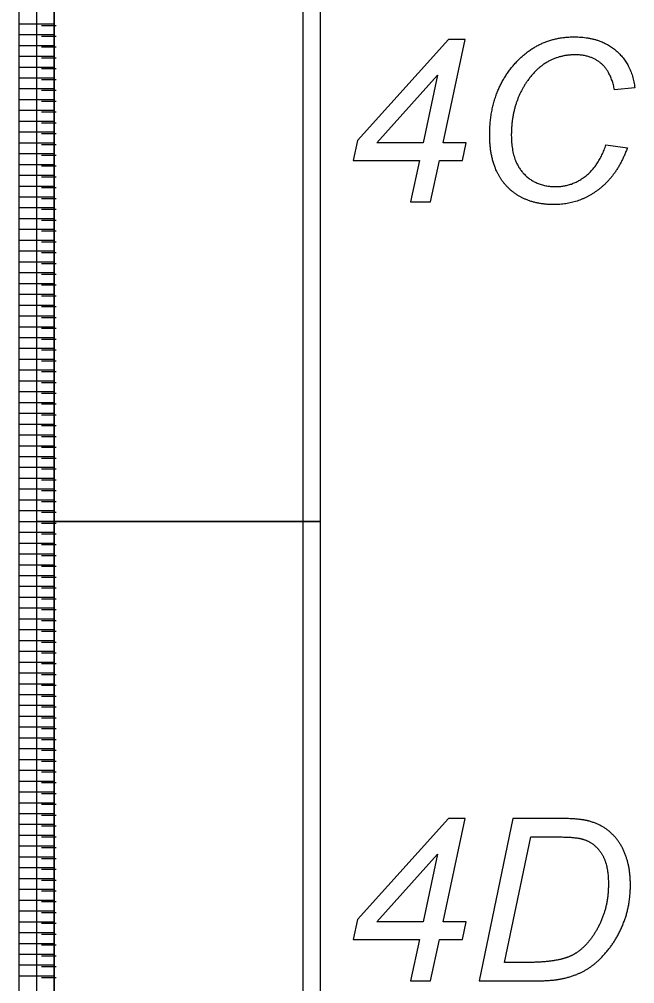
# Model space of a CAD drawing. Extents: x 12522 to 13018, y 1124 to 1902.
# Drawn here: x 12563.34 to 12579.27, y 1535.43 to 1560.39 of the extents above; entities that cross this region are included whole.
import ezdxf

# ---------------------------------------------------------------- set-up
doc = ezdxf.new("R2010")
doc.units = 0
doc.layers.add('SC_Scratch1', color=7, linetype='Continuous')

msp = doc.modelspace()

# ---------------------------------------------------------------- linework, layer by layer
at = {"layer": 'SC_Scratch1'}
for p, q in [((12563.336, 1547.391), (12563.336, 1567.551)), ((12563.336, 1547.391), (12563.336, 1567.551)), ((12564.236, 1547.391), (12564.236, 1567.551)), ((12564.236, 1567.551), (12564.236, 1547.391)), ((12564.236, 1547.391), (12564.236, 1567.551)), ((12563.336, 1560.271), (12564.236, 1560.271)), ((12563.336, 1560.271), (12564.236, 1560.271)), ((12564.293, 1560.221), (12563.909, 1560.221)), ((12563.336, 1559.991), (12564.236, 1559.991)), ((12563.336, 1559.991), (12564.236, 1559.991)), ((12564.293, 1559.941), (12563.909, 1559.941)), ((12563.336, 1559.711), (12564.236, 1559.711)), ((12563.336, 1559.711), (12564.236, 1559.711)), ((12564.293, 1559.661), (12563.909, 1559.661)), ((12563.336, 1559.431), (12564.236, 1559.431)), ((12563.336, 1559.431), (12564.236, 1559.431)), ((12564.293, 1559.381), (12563.909, 1559.381)), ((12563.336, 1559.151), (12564.236, 1559.151)), ((12563.336, 1559.151), (12564.236, 1559.151)), ((12564.293, 1559.101), (12563.909, 1559.101)), ((12563.336, 1558.871), (12564.236, 1558.871)), ((12563.336, 1558.871), (12564.236, 1558.871)), ((12564.293, 1558.821), (12563.909, 1558.821)), ((12563.336, 1558.591), (12564.236, 1558.591)), ((12563.336, 1558.591), (12564.236, 1558.591)), ((12564.293, 1558.541), (12563.909, 1558.541)), ((12579.269, 1558.609), (12578.744, 1558.561)), ((12579.269, 1558.609), (12578.744, 1558.561)), ((12563.336, 1558.311), (12564.236, 1558.311)), ((12563.336, 1558.311), (12564.236, 1558.311)), ((12563.336, 1558.031), (12564.236, 1558.031)), ((12563.336, 1558.031), (12564.236, 1558.031)), ((12564.293, 1558.261), (12563.909, 1558.261)), ((12564.293, 1557.981), (12563.909, 1557.981)), ((12563.336, 1557.751), (12564.236, 1557.751)), ((12563.336, 1557.751), (12564.236, 1557.751)), ((12564.293, 1557.701), (12563.909, 1557.701)), ((12563.336, 1557.471), (12564.236, 1557.471)), ((12563.336, 1557.471), (12564.236, 1557.471)), ((12564.293, 1557.421), (12563.909, 1557.421)), ((12563.336, 1557.191), (12564.236, 1557.191)), ((12563.336, 1557.191), (12564.236, 1557.191)), ((12564.293, 1557.141), (12563.909, 1557.141)), ((12578.523, 1557.14), (12579.08, 1557.063)), ((12578.523, 1557.14), (12579.08, 1557.063)), ((12563.336, 1556.911), (12564.236, 1556.911)), ((12563.336, 1556.911), (12564.236, 1556.911)), ((12564.293, 1556.861), (12563.909, 1556.861)), ((12563.336, 1556.631), (12564.236, 1556.631)), ((12563.336, 1556.631), (12564.236, 1556.631)), ((12564.293, 1556.581), (12563.909, 1556.581)), ((12563.336, 1556.351), (12564.236, 1556.351)), ((12563.336, 1556.351), (12564.236, 1556.351)), ((12564.293, 1556.301), (12563.909, 1556.301)), ((12563.336, 1556.071), (12564.236, 1556.071)), ((12563.336, 1556.071), (12564.236, 1556.071)), ((12564.293, 1556.021), (12563.909, 1556.021)), ((12563.336, 1555.791), (12564.236, 1555.791)), ((12563.336, 1555.791), (12564.236, 1555.791)), ((12564.293, 1555.741), (12563.909, 1555.741)), ((12563.336, 1555.511), (12564.236, 1555.511)), ((12563.336, 1555.511), (12564.236, 1555.511)), ((12564.293, 1555.461), (12563.909, 1555.461)), ((12563.336, 1555.231), (12564.236, 1555.231)), ((12563.336, 1555.231), (12564.236, 1555.231)), ((12564.293, 1555.181), (12563.909, 1555.181)), ((12563.336, 1554.951), (12564.236, 1554.951)), ((12563.336, 1554.951), (12564.236, 1554.951)), ((12564.293, 1554.901), (12563.909, 1554.901)), ((12563.336, 1554.671), (12564.236, 1554.671)), ((12563.336, 1554.671), (12564.236, 1554.671)), ((12564.293, 1554.621), (12563.909, 1554.621)), ((12563.336, 1554.391), (12564.236, 1554.391)), ((12563.336, 1554.391), (12564.236, 1554.391)), ((12564.293, 1554.341), (12563.909, 1554.341)), ((12563.336, 1554.111), (12564.236, 1554.111)), ((12563.336, 1554.111), (12564.236, 1554.111)), ((12564.293, 1554.061), (12563.909, 1554.061)), ((12563.336, 1553.831), (12564.236, 1553.831)), ((12563.336, 1553.831), (12564.236, 1553.831)), ((12564.293, 1553.781), (12563.909, 1553.781)), ((12563.336, 1553.551), (12564.236, 1553.551)), ((12563.336, 1553.551), (12564.236, 1553.551)), ((12564.293, 1553.501), (12563.909, 1553.501)), ((12563.336, 1553.271), (12564.236, 1553.271)), ((12563.336, 1553.271), (12564.236, 1553.271)), ((12564.293, 1553.221), (12563.909, 1553.221)), ((12563.336, 1552.991), (12564.236, 1552.991)), ((12563.336, 1552.991), (12564.236, 1552.991)), ((12564.293, 1552.941), (12563.909, 1552.941)), ((12563.336, 1552.711), (12564.236, 1552.711)), ((12563.336, 1552.711), (12564.236, 1552.711)), ((12564.293, 1552.661), (12563.909, 1552.661)), ((12563.336, 1552.431), (12564.236, 1552.431)), ((12563.336, 1552.431), (12564.236, 1552.431)), ((12564.293, 1552.381), (12563.909, 1552.381)), ((12563.336, 1552.151), (12564.236, 1552.151)), ((12563.336, 1552.151), (12564.236, 1552.151)), ((12564.293, 1552.101), (12563.909, 1552.101)), ((12563.336, 1551.871), (12564.236, 1551.871)), ((12563.336, 1551.871), (12564.236, 1551.871)), ((12564.293, 1551.821), (12563.909, 1551.821)), ((12563.336, 1551.591), (12564.236, 1551.591)), ((12563.336, 1551.591), (12564.236, 1551.591)), ((12564.293, 1551.541), (12563.909, 1551.541)), ((12563.336, 1551.311), (12564.236, 1551.311)), ((12563.336, 1551.311), (12564.236, 1551.311)), ((12563.336, 1551.031), (12564.236, 1551.031)), ((12563.336, 1551.031), (12564.236, 1551.031)), ((12564.293, 1551.261), (12563.909, 1551.261)), ((12564.293, 1550.981), (12563.909, 1550.981)), ((12563.336, 1550.751), (12564.236, 1550.751)), ((12563.336, 1550.751), (12564.236, 1550.751)), ((12564.293, 1550.701), (12563.909, 1550.701)), ((12563.336, 1550.471), (12564.236, 1550.471)), ((12563.336, 1550.471), (12564.236, 1550.471)), ((12564.293, 1550.421), (12563.909, 1550.421)), ((12563.336, 1550.191), (12564.236, 1550.191)), ((12563.336, 1550.191), (12564.236, 1550.191)), ((12564.293, 1550.141), (12563.909, 1550.141)), ((12563.336, 1549.911), (12564.236, 1549.911)), ((12563.336, 1549.911), (12564.236, 1549.911)), ((12564.293, 1549.861), (12563.909, 1549.861)), ((12563.336, 1549.631), (12564.236, 1549.631)), ((12563.336, 1549.631), (12564.236, 1549.631)), ((12564.293, 1549.581), (12563.909, 1549.581)), ((12563.336, 1549.351), (12564.236, 1549.351)), ((12563.336, 1549.351), (12564.236, 1549.351)), ((12564.293, 1549.301), (12563.909, 1549.301)), ((12563.336, 1549.071), (12564.236, 1549.071)), ((12563.336, 1549.071), (12564.236, 1549.071)), ((12563.336, 1548.791), (12564.236, 1548.791)), ((12563.336, 1548.791), (12564.236, 1548.791)), ((12564.293, 1549.021), (12563.909, 1549.021)), ((12564.293, 1548.741), (12563.909, 1548.741)), ((12563.336, 1548.511), (12564.236, 1548.511)), ((12563.336, 1548.511), (12564.236, 1548.511)), ((12564.293, 1548.461), (12563.909, 1548.461)), ((12563.336, 1548.231), (12564.236, 1548.231)), ((12563.336, 1548.231), (12564.236, 1548.231)), ((12564.293, 1548.181), (12563.909, 1548.181)), ((12563.336, 1547.951), (12564.236, 1547.951)), ((12563.336, 1547.951), (12564.236, 1547.951)), ((12564.293, 1547.901), (12563.909, 1547.901)), ((12563.336, 1547.671), (12564.236, 1547.671)), ((12563.336, 1547.671), (12564.236, 1547.671)), ((12564.293, 1547.621), (12563.909, 1547.621)), ((12563.336, 1547.391), (12564.236, 1547.391)), ((12563.336, 1527.231), (12563.336, 1547.391)), ((12563.336, 1547.391), (12564.236, 1547.391)), ((12563.336, 1547.391), (12564.236, 1547.391)), ((12563.336, 1527.231), (12563.336, 1547.391)), ((12563.336, 1547.391), (12564.236, 1547.391)), ((12564.293, 1547.341), (12563.909, 1547.341)), ((12564.236, 1527.231), (12564.236, 1547.391)), ((12564.236, 1547.391), (12564.236, 1527.231)), ((12564.236, 1527.231), (12564.236, 1547.391)), ((12563.336, 1547.111), (12564.236, 1547.111)), ((12563.336, 1547.111), (12564.236, 1547.111)), ((12564.293, 1547.061), (12563.909, 1547.061)), ((12563.336, 1546.831), (12564.236, 1546.831)), ((12563.336, 1546.831), (12564.236, 1546.831)), ((12563.336, 1546.551), (12564.236, 1546.551)), ((12563.336, 1546.551), (12564.236, 1546.551)), ((12564.293, 1546.781), (12563.909, 1546.781)), ((12564.293, 1546.501), (12563.909, 1546.501)), ((12563.336, 1546.271), (12564.236, 1546.271)), ((12563.336, 1546.271), (12564.236, 1546.271)), ((12564.293, 1546.221), (12563.909, 1546.221)), ((12563.336, 1545.991), (12564.236, 1545.991)), ((12563.336, 1545.991), (12564.236, 1545.991)), ((12564.293, 1545.941), (12563.909, 1545.941)), ((12563.336, 1545.711), (12564.236, 1545.711)), ((12563.336, 1545.711), (12564.236, 1545.711)), ((12564.293, 1545.661), (12563.909, 1545.661)), ((12563.336, 1545.431), (12564.236, 1545.431)), ((12563.336, 1545.431), (12564.236, 1545.431)), ((12564.293, 1545.381), (12563.909, 1545.381)), ((12563.336, 1545.151), (12564.236, 1545.151)), ((12563.336, 1545.151), (12564.236, 1545.151)), ((12564.293, 1545.101), (12563.909, 1545.101)), ((12563.336, 1544.871), (12564.236, 1544.871)), ((12563.336, 1544.871), (12564.236, 1544.871)), ((12564.293, 1544.821), (12563.909, 1544.821)), ((12563.336, 1544.591), (12564.236, 1544.591)), ((12563.336, 1544.591), (12564.236, 1544.591)), ((12564.293, 1544.541), (12563.909, 1544.541)), ((12563.336, 1544.311), (12564.236, 1544.311)), ((12563.336, 1544.311), (12564.236, 1544.311)), ((12564.293, 1544.261), (12563.909, 1544.261)), ((12563.336, 1544.031), (12564.236, 1544.031)), ((12563.336, 1544.031), (12564.236, 1544.031)), ((12564.293, 1543.981), (12563.909, 1543.981)), ((12563.336, 1543.751), (12564.236, 1543.751)), ((12563.336, 1543.751), (12564.236, 1543.751)), ((12564.293, 1543.701), (12563.909, 1543.701)), ((12563.336, 1543.471), (12564.236, 1543.471)), ((12563.336, 1543.471), (12564.236, 1543.471)), ((12564.293, 1543.421), (12563.909, 1543.421)), ((12563.336, 1543.191), (12564.236, 1543.191)), ((12563.336, 1543.191), (12564.236, 1543.191)), ((12564.293, 1543.141), (12563.909, 1543.141)), ((12563.336, 1542.911), (12564.236, 1542.911)), ((12563.336, 1542.911), (12564.236, 1542.911)), ((12564.293, 1542.861), (12563.909, 1542.861)), ((12563.336, 1542.631), (12564.236, 1542.631)), ((12563.336, 1542.631), (12564.236, 1542.631)), ((12564.293, 1542.581), (12563.909, 1542.581)), ((12563.336, 1542.351), (12564.236, 1542.351)), ((12563.336, 1542.351), (12564.236, 1542.351)), ((12564.293, 1542.301), (12563.909, 1542.301)), ((12563.336, 1542.071), (12564.236, 1542.071)), ((12563.336, 1542.071), (12564.236, 1542.071)), ((12563.336, 1541.791), (12564.236, 1541.791)), ((12563.336, 1541.791), (12564.236, 1541.791)), ((12564.293, 1542.021), (12563.909, 1542.021)), ((12564.293, 1541.741), (12563.909, 1541.741)), ((12563.336, 1541.511), (12564.236, 1541.511)), ((12563.336, 1541.511), (12564.236, 1541.511)), ((12564.293, 1541.461), (12563.909, 1541.461)), ((12563.336, 1541.231), (12564.236, 1541.231)), ((12563.336, 1541.231), (12564.236, 1541.231)), ((12564.293, 1541.181), (12563.909, 1541.181)), ((12563.336, 1540.951), (12564.236, 1540.951)), ((12563.336, 1540.951), (12564.236, 1540.951)), ((12564.293, 1540.901), (12563.909, 1540.901)), ((12563.336, 1540.671), (12564.236, 1540.671)), ((12563.336, 1540.671), (12564.236, 1540.671)), ((12564.293, 1540.621), (12563.909, 1540.621)), ((12563.336, 1540.391), (12564.236, 1540.391)), ((12563.336, 1540.391), (12564.236, 1540.391)), ((12564.293, 1540.341), (12563.909, 1540.341)), ((12563.336, 1540.111), (12564.236, 1540.111)), ((12563.336, 1540.111), (12564.236, 1540.111)), ((12564.293, 1540.061), (12563.909, 1540.061)), ((12563.336, 1539.831), (12564.236, 1539.831)), ((12563.336, 1539.831), (12564.236, 1539.831)), ((12563.336, 1539.551), (12564.236, 1539.551)), ((12563.336, 1539.551), (12564.236, 1539.551)), ((12564.293, 1539.781), (12563.909, 1539.781)), ((12564.293, 1539.501), (12563.909, 1539.501)), ((12563.336, 1539.271), (12564.236, 1539.271)), ((12563.336, 1539.271), (12564.236, 1539.271)), ((12564.293, 1539.221), (12563.909, 1539.221)), ((12563.336, 1538.991), (12564.236, 1538.991)), ((12563.336, 1538.991), (12564.236, 1538.991)), ((12564.293, 1538.941), (12563.909, 1538.941)), ((12563.336, 1538.711), (12564.236, 1538.711)), ((12563.336, 1538.711), (12564.236, 1538.711)), ((12564.293, 1538.661), (12563.909, 1538.661)), ((12563.336, 1538.431), (12564.236, 1538.431)), ((12563.336, 1538.431), (12564.236, 1538.431)), ((12564.293, 1538.381), (12563.909, 1538.381)), ((12563.336, 1538.151), (12564.236, 1538.151)), ((12563.336, 1538.151), (12564.236, 1538.151)), ((12564.293, 1538.101), (12563.909, 1538.101)), ((12563.336, 1537.871), (12564.236, 1537.871)), ((12563.336, 1537.871), (12564.236, 1537.871)), ((12564.293, 1537.821), (12563.909, 1537.821)), ((12563.336, 1537.591), (12564.236, 1537.591)), ((12563.336, 1537.591), (12564.236, 1537.591)), ((12563.336, 1537.311), (12564.236, 1537.311)), ((12563.336, 1537.311), (12564.236, 1537.311)), ((12564.293, 1537.541), (12563.909, 1537.541)), ((12564.293, 1537.261), (12563.909, 1537.261)), ((12563.336, 1537.031), (12564.236, 1537.031)), ((12563.336, 1537.031), (12564.236, 1537.031)), ((12564.293, 1536.981), (12563.909, 1536.981)), ((12563.336, 1536.751), (12564.236, 1536.751)), ((12563.336, 1536.751), (12564.236, 1536.751)), ((12564.293, 1536.701), (12563.909, 1536.701)), ((12563.336, 1536.471), (12564.236, 1536.471)), ((12563.336, 1536.471), (12564.236, 1536.471)), ((12564.293, 1536.421), (12563.909, 1536.421)), ((12563.336, 1536.191), (12564.236, 1536.191)), ((12563.336, 1536.191), (12564.236, 1536.191)), ((12564.293, 1536.141), (12563.909, 1536.141)), ((12563.336, 1535.911), (12564.236, 1535.911)), ((12563.336, 1535.911), (12564.236, 1535.911)), ((12564.293, 1535.861), (12563.909, 1535.861)), ((12563.336, 1535.631), (12564.236, 1535.631)), ((12563.336, 1535.631), (12564.236, 1535.631)), ((12564.293, 1535.581), (12563.909, 1535.581))]:
    msp.add_line(p, q, dxfattribs=at)
for points in [[(12563.786, 1567.551), (12571.126, 1567.551), (12571.126, 1547.391), (12563.786, 1547.391)], [(12564.236, 1567.551), (12570.676, 1567.551), (12570.676, 1547.391), (12564.236, 1547.391)], [(12564.236, 1567.551), (12570.676, 1567.551), (12570.676, 1547.391), (12564.236, 1547.391)], [(12573.468, 1555.661), (12573.985, 1555.661), (12574.212, 1556.733), (12574.813, 1556.733), (12574.909, 1557.191), (12574.31, 1557.191), (12574.877, 1559.861), (12574.451, 1559.861), (12572.092, 1557.245), (12571.983, 1556.733), (12573.696, 1556.733)], [(12573.468, 1555.661), (12573.985, 1555.661), (12574.212, 1556.733), (12574.813, 1556.733), (12574.909, 1557.191), (12574.31, 1557.191), (12574.877, 1559.861), (12574.451, 1559.861), (12572.092, 1557.245), (12571.983, 1556.733), (12573.696, 1556.733)], [(12573.793, 1557.191), (12572.593, 1557.191), (12574.165, 1558.943)], [(12573.793, 1557.191), (12572.593, 1557.191), (12574.165, 1558.943)], [(12563.786, 1547.391), (12571.126, 1547.391), (12571.126, 1527.231), (12563.786, 1527.231)], [(12564.236, 1547.391), (12570.676, 1547.391), (12570.676, 1527.231), (12564.236, 1527.231)], [(12564.236, 1547.391), (12570.676, 1547.391), (12570.676, 1527.231), (12564.236, 1527.231)], [(12573.468, 1535.501), (12573.985, 1535.501), (12574.212, 1536.573), (12574.813, 1536.573), (12574.909, 1537.031), (12574.31, 1537.031), (12574.877, 1539.701), (12574.451, 1539.701), (12572.092, 1537.085), (12571.983, 1536.573), (12573.696, 1536.573)], [(12573.468, 1535.501), (12573.985, 1535.501), (12574.212, 1536.573), (12574.813, 1536.573), (12574.909, 1537.031), (12574.31, 1537.031), (12574.877, 1539.701), (12574.451, 1539.701), (12572.092, 1537.085), (12571.983, 1536.573), (12573.696, 1536.573)], [(12573.793, 1537.031), (12572.593, 1537.031), (12574.165, 1538.783)], [(12573.793, 1537.031), (12572.593, 1537.031), (12574.165, 1538.783)]]:
    msp.add_lwpolyline(points, close=True, dxfattribs=at)
for points in [[(12577.382, 1539.701), (12576.115, 1539.701), (12575.238, 1535.501), (12576.752, 1535.501)], [(12577.382, 1539.701), (12576.115, 1539.701), (12575.238, 1535.501), (12576.752, 1535.501)], [(12576.563, 1535.978), (12575.897, 1535.978), (12576.575, 1539.224), (12577.319, 1539.224)], [(12576.563, 1535.978), (12575.897, 1535.978), (12576.575, 1539.224), (12577.319, 1539.224)]]:
    msp.add_lwpolyline(points, dxfattribs=at)
for points in [[(12576.196, 1559.27), (12576.804, 1559.931), (12577.706, 1559.931)], [(12576.196, 1559.27), (12576.804, 1559.931), (12577.706, 1559.931)], [(12577.706, 1559.931), (12578.374, 1559.931), (12578.789, 1559.573)], [(12577.706, 1559.931), (12578.374, 1559.931), (12578.789, 1559.573)], [(12578.789, 1559.573), (12579.203, 1559.214), (12579.269, 1558.609)], [(12578.789, 1559.573), (12579.203, 1559.214), (12579.269, 1558.609)], [(12575.514, 1557.394), (12575.514, 1558.528), (12576.196, 1559.27)], [(12575.514, 1557.394), (12575.514, 1558.528), (12576.196, 1559.27)], [(12577.732, 1559.467), (12576.961, 1559.467), (12576.486, 1558.783)], [(12577.732, 1559.467), (12576.961, 1559.467), (12576.486, 1558.783)], [(12578.401, 1559.242), (12578.141, 1559.467), (12577.732, 1559.467)], [(12578.401, 1559.242), (12578.141, 1559.467), (12577.732, 1559.467)], [(12578.744, 1558.561), (12578.66, 1559.017), (12578.401, 1559.242)], [(12578.744, 1558.561), (12578.66, 1559.017), (12578.401, 1559.242)], [(12576.486, 1558.783), (12576.074, 1558.193), (12576.074, 1557.383)], [(12576.486, 1558.783), (12576.074, 1558.193), (12576.074, 1557.383)], [(12575.963, 1556.057), (12575.514, 1556.524), (12575.514, 1557.394)], [(12575.963, 1556.057), (12575.514, 1556.524), (12575.514, 1557.394)], [(12576.074, 1557.383), (12576.074, 1556.736), (12576.392, 1556.395)], [(12576.074, 1557.383), (12576.074, 1556.736), (12576.392, 1556.395)], [(12578.009, 1556.338), (12578.362, 1556.622), (12578.523, 1557.14)], [(12578.009, 1556.338), (12578.362, 1556.622), (12578.523, 1557.14)], [(12579.08, 1557.063), (12578.816, 1556.335), (12578.311, 1555.963)], [(12579.08, 1557.063), (12578.816, 1556.335), (12578.311, 1555.963)], [(12576.392, 1556.395), (12576.71, 1556.055), (12577.221, 1556.055)], [(12576.392, 1556.395), (12576.71, 1556.055), (12577.221, 1556.055)], [(12577.221, 1556.055), (12577.657, 1556.055), (12578.009, 1556.338)], [(12577.221, 1556.055), (12577.657, 1556.055), (12578.009, 1556.338)], [(12577.178, 1555.59), (12576.412, 1555.59), (12575.963, 1556.057)], [(12577.178, 1555.59), (12576.412, 1555.59), (12575.963, 1556.057)], [(12578.311, 1555.963), (12577.806, 1555.59), (12577.178, 1555.59)], [(12578.311, 1555.963), (12577.806, 1555.59), (12577.178, 1555.59)], [(12578.079, 1539.635), (12577.838, 1539.701), (12577.382, 1539.701)], [(12578.079, 1539.635), (12577.838, 1539.701), (12577.382, 1539.701)], [(12578.666, 1539.318), (12578.423, 1539.546), (12578.079, 1539.635)], [(12578.666, 1539.318), (12578.423, 1539.546), (12578.079, 1539.635)], [(12579.033, 1538.75), (12578.91, 1539.091), (12578.666, 1539.318)], [(12579.033, 1538.75), (12578.91, 1539.091), (12578.666, 1539.318)], [(12577.319, 1539.224), (12577.75, 1539.224), (12577.954, 1539.158)], [(12577.319, 1539.224), (12577.75, 1539.224), (12577.954, 1539.158)], [(12577.954, 1539.158), (12578.23, 1539.069), (12578.409, 1538.796)], [(12577.954, 1539.158), (12578.23, 1539.069), (12578.409, 1538.796)], [(12578.409, 1538.796), (12578.587, 1538.522), (12578.587, 1538.012)], [(12578.409, 1538.796), (12578.587, 1538.522), (12578.587, 1538.012)], [(12579.157, 1537.985), (12579.157, 1538.409), (12579.033, 1538.75)], [(12579.157, 1537.985), (12579.157, 1538.409), (12579.033, 1538.75)], [(12578.587, 1538.012), (12578.587, 1537.554), (12578.456, 1537.194)], [(12578.587, 1538.012), (12578.587, 1537.554), (12578.456, 1537.194)], [(12579.003, 1537.061), (12579.157, 1537.478), (12579.157, 1537.985)], [(12579.003, 1537.061), (12579.157, 1537.478), (12579.157, 1537.985)], [(12578.456, 1537.194), (12578.326, 1536.835), (12578.107, 1536.554)], [(12578.456, 1537.194), (12578.326, 1536.835), (12578.107, 1536.554)], [(12578.602, 1536.327), (12578.85, 1536.644), (12579.003, 1537.061)], [(12578.602, 1536.327), (12578.85, 1536.644), (12579.003, 1537.061)], [(12578.107, 1536.554), (12577.941, 1536.342), (12577.737, 1536.213)], [(12578.107, 1536.554), (12577.941, 1536.342), (12577.737, 1536.213)], [(12578.083, 1535.832), (12578.354, 1536.011), (12578.602, 1536.327)], [(12578.083, 1535.832), (12578.354, 1536.011), (12578.602, 1536.327)], [(12577.364, 1536.061), (12577.014, 1535.978), (12576.563, 1535.978)], [(12577.364, 1536.061), (12577.014, 1535.978), (12576.563, 1535.978)], [(12577.737, 1536.213), (12577.582, 1536.113), (12577.364, 1536.061)], [(12577.737, 1536.213), (12577.582, 1536.113), (12577.364, 1536.061)], [(12577.443, 1535.567), (12577.812, 1535.653), (12578.083, 1535.832)], [(12577.443, 1535.567), (12577.812, 1535.653), (12578.083, 1535.832)], [(12576.752, 1535.501), (12577.162, 1535.501), (12577.443, 1535.567)], [(12576.752, 1535.501), (12577.162, 1535.501), (12577.443, 1535.567)]]:
    msp.add_open_spline(points, degree=2, dxfattribs=at)

doc.saveas('drawing.dxf')
